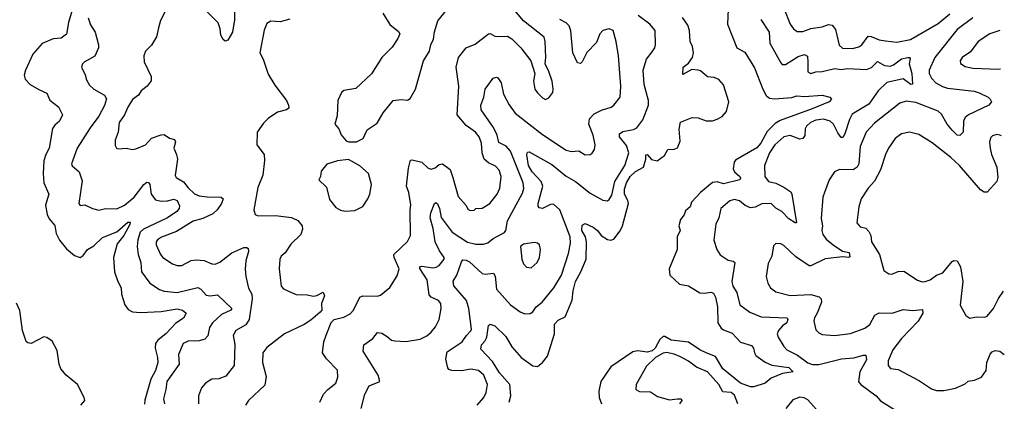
# Model space of a CAD drawing. Extents: x 2057697 to 2160550, y 827490 to 1016834.
# Tile 306 of 509: x 2138415 to 2144612, y 921830 to 924233. Entities that reach past the tile are written whole.
import ezdxf

# ---------------------------------------------------------------- set-up
doc = ezdxf.new("R2010")
doc.units = 0

msp = doc.modelspace()

# ---------------------------------------------------------------- linework, layer by layer
at = {"layer": '0CON20XD'}
for points in [[(2138765, 924367.1), (2138721.1, 924215), (2138708.3, 924141.7), (2138675, 924116.5), (2138625, 924112.3), (2138555, 924082.7), (2138497.7, 924015), (2138450.8, 923915), (2138443.4, 923883.4), (2138449.3, 923859.3), (2138480.8, 923825), (2138535, 923792.5), (2138585, 923770.8), (2138605, 923726.2), (2138658, 923685), (2138683.3, 923635), (2138666, 923595), (2138635, 923569.2), (2138621.9, 923548.1), (2138599.5, 923425), (2138578.8, 923385), (2138567.2, 923345), (2138563.2, 923265), (2138566.3, 923205), (2138597.7, 923135), (2138576.6, 923065), (2138587.1, 923007.1), (2138599.4, 922979.4), (2138635, 922936.2), (2138645, 922886.2), (2138665, 922844), (2138709.2, 922789.2), (2138759.1, 922749.1), (2138795, 922735.4), (2138815, 922748.5), (2138840.9, 922785), (2138881.1, 922808.9), (2138935, 922860.8), (2139025, 922897.6), (2139095, 922957.5), (2139108.9, 922958.9), (2139106.9, 922943.1), (2139070, 922875), (2139029, 922821), (2139004.6, 922735), (2139010.9, 922645), (2139031.9, 922585), (2139053.1, 922545), (2139055.6, 922505), (2139077.1, 922437.1), (2139097.7, 922407.7), (2139123.8, 922393.8), (2139175, 922388.4), (2139304.1, 922395.9), (2139405, 922412.6), (2139439.4, 922405), (2139462.5, 922385), (2139446, 922354), (2139397.8, 922322.2), (2139335.1, 922254.9), (2139283.3, 922215), (2139270.3, 922195), (2139266.5, 922165), (2139282.4, 922105), (2139283.6, 922075), (2139268.8, 922025), (2139240.8, 921969.2), (2139203, 921837), (2139201.2, 921811.2)], [(2139764.6, 924365.4), (2139767.2, 924232.8), (2139753.3, 924155), (2139725, 924103.8), (2139707, 924097), (2139695, 924107.5), (2139681.4, 924135), (2139676.9, 924175), (2139663.1, 924213.1), (2139582.5, 924295)], [(2139355.4, 924334.6), (2139301.5, 924228.5), (2139288.4, 924181.6), (2139275.8, 924124.2), (2139245, 924071.9), (2139207.5, 924035), (2139195.5, 924004.5), (2139198.5, 923968.5), (2139242.9, 923875), (2139242.5, 923847.5), (2139216.2, 923815), (2139180, 923785), (2139161.7, 923758.3), (2139125, 923730), (2139095, 923682), (2139074.4, 923635), (2139041.5, 923585), (2139034.3, 923525), (2139015.8, 923475), (2139015, 923440), (2139023.8, 923425), (2139035, 923420), (2139085, 923424.3), (2139125, 923416), (2139145, 923419.4), (2139205.8, 923445), (2139245, 923487.5), (2139305, 923508), (2139325, 923510), (2139357.3, 923487.3), (2139389.7, 923479.7), (2139395.6, 923465), (2139384.3, 923425), (2139401.5, 923385), (2139406.9, 923355), (2139392.3, 923252.3), (2139400.4, 923240.4), (2139445, 923212.3), (2139475, 923173.6), (2139515, 923137.3), (2139544.2, 923124.2), (2139595, 923116.8), (2139683.3, 923115), (2139696, 923105), (2139685.7, 923075), (2139658.5, 923035), (2139630, 923010), (2139567.9, 922982.1), (2139505.8, 922965), (2139401.5, 922898.5), (2139306.9, 922863.1), (2139282.1, 922847.9), (2139274.2, 922835), (2139273.1, 922815), (2139300, 922755), (2139315.9, 922735.9), (2139376, 922696), (2139405, 922684.4), (2139435, 922685.5), (2139493.5, 922716.5), (2139525, 922721.2), (2139576.6, 922716.6), (2139625, 922695.6), (2139645, 922693.6), (2139675, 922705.6), (2139749.4, 922765), (2139825, 922799.4), (2139845, 922799.2), (2139852.5, 922792.5), (2139854.3, 922774.3), (2139838.2, 922715), (2139832.9, 922662.9), (2139837.5, 922615), (2139855, 922543.3), (2139875.2, 922505.2), (2139878.4, 922475), (2139858.8, 922345), (2139839, 922311), (2139776, 922275), (2139757.5, 922245), (2139767.9, 922187.9), (2139764.2, 922055), (2139711.2, 921988.8), (2139667.4, 921972.6), (2139625, 921969.4), (2139584.2, 921945), (2139558.9, 921915), (2139540.4, 921865), (2139539.4, 921815)], [(2140304.2, 921824.2), (2140327.1, 921875), (2140354, 921905), (2140404.3, 921945), (2140417.2, 921982.8), (2140415, 922026.2), (2140345, 922096.9), (2140320, 922135), (2140329.2, 922205), (2140343.7, 922246.3), (2140375, 922326.9), (2140395, 922345.6), (2140455, 922360.6), (2140495, 922380), (2140515, 922403.8), (2140556.2, 922485), (2140575, 922494.3), (2140665, 922492.9), (2140685, 922499.2), (2140745, 922547.5), (2140790.7, 922619.3), (2140804, 922665), (2140771.1, 922735), (2140768.9, 922755), (2140855, 922836), (2140875.6, 922875), (2140871.5, 923035), (2140876.4, 923066.4), (2140864.6, 923145), (2140848.6, 923185), (2140861.4, 923298.6), (2140875, 923347.5), (2140885, 923351.2), (2140945, 923336), (2140985, 923298.1), (2141005, 923292.9), (2141029.3, 923300.7), (2141055, 923321.4), (2141075.6, 923325.6), (2141125, 923290), (2141140.5, 923239.5), (2141175, 923119.2), (2141224.1, 923064.1), (2141235, 923040), (2141250.7, 923030.7), (2141275, 923033.3), (2141286.2, 923043.8), (2141325, 923046.9), (2141372.9, 923075), (2141420.5, 923135), (2141437.4, 923172.6), (2141445.5, 923245), (2141433.3, 923285), (2141409.8, 923309.8), (2141365, 923332.5), (2141338.9, 923355), (2141325.3, 923395), (2141320.7, 923455), (2141307.3, 923495), (2141284.3, 923525), (2141225.9, 923565.9), (2141168.5, 923635), (2141178.9, 923815), (2141161.3, 923935), (2141177.3, 923995), (2141225, 924056.4), (2141282, 924078), (2141365, 924144.4), (2141375.5, 924145.5), (2141405, 924129.2), (2141445, 924127.5), (2141485, 924130), (2141512.4, 924112.4), (2141569.2, 924055), (2141631.2, 923975), (2141656.7, 923895), (2141648, 923845), (2141658, 923795), (2141673.4, 923773.4), (2141705, 923740), (2141725, 923731.2), (2141745, 923740), (2141770, 923775), (2141772.9, 923795), (2141765.6, 923845), (2141745, 923907.5), (2141721.2, 923955), (2141725.8, 923995), (2141722.5, 924095), (2141715, 924123.3), (2141585, 924225.8), (2141518.6, 924305)], [(2140699.4, 924275), (2140745, 924203.8), (2140799.7, 924159.7), (2140807.1, 924145), (2140795.3, 924114.7), (2140759.2, 924060.8), (2140694.2, 923995), (2140628.7, 923891.3), (2140530.9, 923799.1), (2140455, 923786.2), (2140440, 923775), (2140416.2, 923725), (2140412.5, 923627.5), (2140397.5, 923575), (2140423.3, 923545), (2140437.7, 923507.7), (2140470.5, 923470.5), (2140485, 923463.3), (2140535, 923463.3), (2140575.7, 923484.3), (2140600.9, 923539.1), (2140665, 923582), (2140703.4, 923646.6), (2140765, 923724), (2140815, 923730), (2140855, 923727.1), (2140873.2, 923736.8), (2140905.8, 923795), (2140957.1, 923975), (2140994.4, 924035.6), (2141003.3, 924075), (2141019.8, 924110.2), (2141025, 924157.5), (2141047.5, 924225), (2141103.8, 924295)], [(2142875.3, 924344.7), (2142870.4, 924205), (2142929.5, 924055), (2142979.1, 924029.1), (2143040.8, 923930.8), (2143091.8, 923795), (2143112.9, 923755), (2143135, 923738.4), (2143165, 923734.2), (2143275, 923742.7), (2143306.8, 923753.2), (2143355, 923749.1), (2143465, 923757.5), (2143515, 923746.2), (2143523.6, 923733.6), (2143510, 923715), (2143402.8, 923672.8), (2143202.1, 923597.9), (2143170.2, 923579.8), (2143120.6, 923529.4), (2143079.4, 923455), (2143055, 923425.3), (2142921, 923349), (2142912.5, 923335), (2142906.4, 923295), (2142915, 923275.7), (2142946.7, 923245), (2142951.9, 923235), (2142947.5, 923225), (2142845, 923198.5), (2142805, 923211.1), (2142775, 923206.9), (2142699.4, 923145), (2142644, 923085), (2142635.7, 923054.3), (2142605, 923030), (2142596.2, 923005), (2142574, 922975), (2142564.3, 922935.7), (2142571.1, 922905), (2142553.5, 922865), (2142552.2, 922785), (2142503.2, 922665), (2142506.9, 922625), (2142567.5, 922567.5), (2142625, 922557.5), (2142695, 922512.9), (2142725, 922510.9), (2142765, 922517.8), (2142781.2, 922511.2), (2142793.8, 922485), (2142807.7, 922425), (2142810, 922325), (2142830.1, 922290.1), (2142845, 922279.2), (2142899.6, 922259.6), (2142952.7, 922202.7), (2143020.6, 922180.6), (2143034.4, 922165), (2143038.9, 922135), (2143048.3, 922118.3), (2143107.1, 922077.1), (2143148.7, 922058.7), (2143255, 922042.7), (2143284, 922015), (2143215.3, 922004.7), (2143145, 921975.8), (2143106.7, 921945), (2143035, 921922), (2143015, 921921.6), (2142952.5, 921945), (2142841.5, 922035), (2142795, 922112.7), (2142735.8, 922135.8), (2142695, 922154.2), (2142625, 922202.7), (2142515.5, 922215.5), (2142475, 922239), (2142465, 922238.8), (2142445, 922218.4), (2142414.3, 922165), (2142395, 922148), (2142365, 922140.5), (2142305, 922148.3), (2142275, 922141.6), (2142135, 922048.2), (2142071.9, 921955), (2142060, 921895), (2142062.5, 921855), (2142077.5, 921815)], [(2143223.6, 924305), (2143265, 924204), (2143285.8, 924175), (2143308.7, 924158.7), (2143345, 924158.5), (2143395, 924176.7), (2143465, 924187.5), (2143505, 924201.8), (2143527.9, 924197.9), (2143550.3, 924170.3), (2143572.9, 924072.9), (2143593.1, 924053.1), (2143657.3, 924052.7), (2143697.3, 924062.7), (2143715.3, 924074.7), (2143755, 924128.5), (2143775, 924128.1), (2143825, 924106.6), (2143865, 924099.6), (2143935, 924092.3), (2144021.3, 924108.7), (2144195, 924210), (2144269.1, 924270.9)], [(2138844.6, 924244.6), (2138861.1, 924201.1), (2138889.2, 924155), (2138910.5, 924075), (2138910.6, 924055), (2138887.5, 924002.5), (2138820.8, 923965), (2138810, 923955), (2138804.2, 923935), (2138827.5, 923885), (2138834.4, 923855), (2138855, 923820.8), (2138882, 923795), (2138948.8, 923758.8), (2138961.1, 923735), (2138947.5, 923692.5), (2138912.2, 923625), (2138857.6, 923552.4), (2138776.5, 923425), (2138741.4, 923325), (2138745, 923313.8), (2138788, 923275), (2138808.6, 923218.6), (2138786.7, 923075), (2138795, 923063.8), (2138825, 923068), (2138873.6, 923043.6), (2138913.1, 923033.1), (2138955, 923044.2), (2139025, 923042.2), (2139075, 923066), (2139135, 923115.9), (2139195, 923194.5), (2139215, 923210), (2139225, 923208.6), (2139234.7, 923194.7), (2139242.9, 923135), (2139269.5, 923099.5), (2139305, 923091.4), (2139345, 923091.8), (2139385, 923102), (2139405, 923095.4), (2139420.7, 923060.7), (2139417.6, 923045), (2139403.1, 923025), (2139345, 922986), (2139193.2, 922915), (2139172.4, 922895), (2139157.6, 922847.6), (2139153.6, 922805), (2139160, 922755), (2139176.5, 922703.5), (2139180.7, 922645), (2139234.7, 922574.7), (2139294.6, 922534.6), (2139323.1, 922523.1), (2139405, 922515.8), (2139536.1, 922546.1), (2139555, 922535.6), (2139588, 922498), (2139614.5, 922494.5), (2139660.5, 922500.5), (2139748.9, 922415), (2139743.8, 922405), (2139685, 922377.6), (2139628.7, 922325), (2139609.6, 922295), (2139597.8, 922242.2), (2139578.9, 922221.1), (2139545, 922210), (2139475, 922208.9), (2139444.3, 922195), (2139414.5, 922125), (2139417.8, 922065), (2139340, 921955), (2139335.4, 921905), (2139320.6, 921845), (2139326.7, 921815)], [(2140115, 924236.5), (2140055, 924219.5), (2139995, 924222.9), (2139970.9, 924209.1), (2139953.2, 924166.8), (2139927.1, 924025), (2139947.1, 923985), (2139979.3, 923889.3), (2140021.2, 923821.2), (2140094.4, 923724.4), (2140107.5, 923695), (2140108.8, 923675), (2140095, 923666), (2140038.3, 923651.7), (2139978.3, 923611.7), (2139948.3, 923581.7), (2139910, 923525), (2139908, 923445), (2139952.5, 923385), (2139955.6, 923345.6), (2139945.4, 923255), (2139913.9, 923176.1), (2139888.1, 923035), (2139896.9, 923006.9), (2139915, 922997.1), (2140025, 923000.9), (2140125, 922988.2), (2140165, 922968.1), (2140191.9, 922935), (2140195.5, 922915), (2140185, 922880), (2140121.2, 922818.8), (2140085.8, 922765), (2140060, 922745), (2140051.4, 922725), (2140048.1, 922665), (2140060.8, 922555), (2140075, 922539.2), (2140125, 922514.3), (2140155, 922502.9), (2140225, 922500), (2140265, 922492), (2140285, 922495.8), (2140325, 922518), (2140333.3, 922495), (2140314.1, 922445), (2140315.5, 922405), (2140305, 922390.6), (2140248, 922342), (2140205.5, 922314.5), (2140081.2, 922255), (2139970.7, 922169.3), (2139944.4, 922135), (2139943.5, 922075), (2139965.5, 921985.5), (2139957.2, 921932.8), (2139854.2, 921835), (2139835.7, 921805)], [(2140563.3, 921785), (2140586.2, 921875), (2140615, 921928), (2140682.5, 921955), (2140670, 921995), (2140576.7, 922145), (2140580, 922185), (2140636.9, 922225), (2140667.5, 922262.5), (2140695, 922259.6), (2140728, 922238), (2140755.9, 922215.9), (2140775, 922210.4), (2140845, 922205.8), (2140935, 922222), (2140977.9, 922242.1), (2141005.4, 922264.6), (2141031.7, 922298.3), (2141055.5, 922344.5), (2141067.5, 922415), (2141066, 922445), (2141051.2, 922465), (2141005, 922486.9), (2140991.2, 922501.2), (2140979.5, 922595), (2140933.6, 922666.4), (2140933.9, 922676.1), (2140945, 922680.5), (2141015, 922671.6), (2141036, 922675), (2141055, 922685.5), (2141087.3, 922725), (2141087.3, 922735), (2141058.1, 922778.1), (2141030.6, 922835), (2141017.8, 922917.8), (2140998.4, 922985), (2141002.9, 923017.1), (2141025, 923076), (2141035, 923082.5), (2141045, 923074.2), (2141056.8, 923045), (2141067.4, 922987.4), (2141137.2, 922895), (2141233.2, 922833.2), (2141285, 922818.7), (2141335, 922820), (2141361.1, 922828.9), (2141395, 922855.5), (2141467.3, 922892.7), (2141474.5, 922905.5), (2141485, 922966.2), (2141579.4, 923140.6), (2141588.9, 923171.1), (2141584, 923205), (2141505, 923404.5), (2141476.6, 923436.6), (2141429.9, 923459.9), (2141419.1, 923505), (2141396.1, 923555), (2141318.5, 923665), (2141316.4, 923695), (2141336.9, 923745), (2141345.6, 923795), (2141395, 923864), (2141415, 923871.2), (2141425, 923866.2), (2141444.4, 923835), (2141460, 923765), (2141495, 923697.5), (2141533.3, 923645), (2141705, 923510.4), (2141855, 923412.2), (2141887.7, 923402.3), (2141935, 923407.5), (2141975, 923382.9), (2142005, 923384.3), (2142018.3, 923391.7), (2142032.5, 923415), (2142037.5, 923445), (2142024.4, 923505), (2141998.1, 923575), (2142000.7, 923609.3), (2142030.4, 923639.6), (2142077.1, 923662.9), (2142138.2, 923681.8), (2142155.5, 923694.5), (2142194.3, 923745), (2142199.5, 923815), (2142184.5, 924004.5), (2142169.5, 924095), (2142150, 924165), (2142124.5, 924175.5), (2142085, 924165.7), (2142065.5, 924144.5), (2142045, 924090), (2141985, 924027.5), (2141955, 923968), (2141945, 923958), (2141925, 923962), (2141895.4, 924025), (2141883.1, 924163.1), (2141873.6, 924195), (2141855, 924212.3), (2141813.6, 924233.6)], [(2141294.8, 921805.2), (2141335.5, 921855), (2141350, 921885), (2141358.2, 921935), (2141337.1, 921995), (2141302, 922025), (2141255, 922033.3), (2141195, 922021.9), (2141134.2, 922024.2), (2141115, 922030.4), (2141110.3, 922040.3), (2141097.9, 922095), (2141105, 922142.1), (2141199.4, 922205), (2141226.5, 922245), (2141255, 922273.3), (2141258.7, 922285), (2141240.9, 922415), (2141226.7, 922465), (2141148.3, 922558.3), (2141144, 922586), (2141165.3, 922624.7), (2141195, 922708), (2141205, 922720), (2141225, 922718.4), (2141245, 922707.8), (2141325, 922634.6), (2141345, 922630), (2141396.6, 922636.6), (2141407.2, 922617.2), (2141416.4, 922536.4), (2141505, 922436.7), (2141565, 922394.3), (2141595, 922381.9), (2141627.9, 922382.1), (2141645, 922394), (2141665, 922424.3), (2141703.3, 922455), (2141776, 922544), (2141825.3, 922625), (2141868.9, 922761.1), (2141881.3, 922825), (2141878.6, 922865), (2141814.5, 923035), (2141775, 923070.5), (2141755, 923069.5), (2141705, 923044.5), (2141685, 923048.6), (2141678.9, 923058.9), (2141677.5, 923075), (2141708.1, 923185), (2141696.6, 923215), (2141640.8, 923275), (2141617.4, 923315), (2141606.9, 923383.1), (2141611.7, 923398.3), (2141620.8, 923400.8), (2141765, 923321.1), (2141855, 923246.9), (2141913.6, 923213.6), (2142005, 923141.2), (2142085, 923096), (2142115, 923093.3), (2142125, 923101.2), (2142141.8, 923128.2), (2142160, 923215), (2142223.1, 923315), (2142248.9, 923395), (2142235, 923440.5), (2142189.6, 923495), (2142189.1, 923515), (2142211.5, 923528.5), (2142278.2, 923541.8), (2142298.3, 923551.7), (2142336.8, 923603.2), (2142371.9, 923695), (2142371.9, 923725), (2142345.3, 923825), (2142339.2, 923915), (2142360, 923985), (2142395, 924030), (2142412.5, 924055), (2142415.8, 924075), (2142415.6, 924165), (2142380.8, 924205), (2142308.6, 924258.6)], [(2141496.3, 921825), (2141506.2, 921865), (2141500.8, 921935), (2141435, 922010), (2141390.2, 922080.2), (2141318.3, 922158.3), (2141320.6, 922185), (2141341.7, 922208.3), (2141354.6, 922235), (2141365, 922306.7), (2141375, 922316.2), (2141405, 922305.8), (2141475, 922237.8), (2141512.5, 922172.5), (2141571.1, 922105), (2141645, 922054.4), (2141675, 922049.2), (2141706.3, 922073.7), (2141735.9, 922114.1), (2141780, 922255), (2141781.5, 922315), (2141805, 922340.8), (2141847.3, 922362.7), (2141893.2, 922466.8), (2141897.7, 922525), (2141912.9, 922585), (2141946.7, 922645), (2141980, 922725), (2141983.3, 922835), (2141976.9, 922865), (2141952.8, 922905), (2141955, 922940), (2141975, 922949.4), (2142025, 922926.2), (2142051.1, 922905), (2142075, 922874.4), (2142115, 922849.1), (2142135, 922844.5), (2142155, 922851.9), (2142195, 922903.2), (2142210, 922935), (2142245.9, 923075), (2142242.9, 923095), (2142220.9, 923135), (2142221.6, 923165), (2142233.9, 923205), (2142257.4, 923245), (2142291.8, 923278.2), (2142341.5, 923305), (2142355.7, 923355), (2142355, 923382.5), (2142365, 923383.8), (2142392, 923352), (2142426.2, 923345), (2142473.1, 923376.9), (2142495, 923416), (2142535, 923416.8), (2142555, 923426.4), (2142572.4, 923467.6), (2142565.3, 923544.7), (2142575, 923587.3), (2142648.1, 923618.1), (2142685, 923614.6), (2142735, 923595.3), (2142775, 923596.9), (2142805, 923606.1), (2142835.8, 923624.2), (2142864.7, 923655.3), (2142878.6, 923715), (2142843.8, 923823.8), (2142815, 923856.9), (2142785, 923868.9), (2142745, 923872.4), (2142700.1, 923910.1), (2142685, 923916.1), (2142645, 923920), (2142588.3, 923888.3), (2142590.5, 923935), (2142625, 923959.4), (2142650.4, 923995), (2142656.4, 924025), (2142649.6, 924065), (2142636, 924095), (2142630.7, 924165), (2142619.5, 924199.5), (2142586.8, 924246.8)], [(2143080, 924235), (2143132.9, 924155), (2143137.3, 924085), (2143205, 923960.8), (2143215, 923951.9), (2143235, 923950.5), (2143315, 924000.6), (2143355, 924013.5), (2143374.4, 924004.4), (2143376.3, 923966.3), (2143375.5, 923905.5), (2143395, 923894.5), (2143425, 923905.3), (2143465, 923905.9), (2143545, 923926.4), (2143585, 923919.7), (2143625, 923924.8), (2143745, 923919.2), (2143777.2, 923932.8), (2143815, 923968.9), (2143858, 923945), (2143895, 923940.6), (2143915, 923947.8), (2143965, 923985.7), (2144005, 923996), (2144016.2, 923995), (2144018.9, 923988.9), (2144014, 923955), (2144029.8, 923895), (2144035, 923826.7), (2144025, 923824.5), (2143975, 923859.7), (2143873, 923837), (2143818.8, 923785), (2143758.7, 923701.3), (2143655, 923638.5), (2143637.1, 923605), (2143609.3, 923515), (2143595, 923491.9), (2143585, 923492.2), (2143565, 923520), (2143537.6, 923575), (2143515.6, 923595), (2143475, 923606.8), (2143425, 923600.8), (2143391.8, 923585), (2143366.7, 923563.3), (2143358.2, 923545), (2143356.2, 923503.8), (2143345, 923484.2), (2143325, 923480), (2143265, 923504.4), (2143225, 923494.5), (2143167.7, 923445), (2143134, 923395), (2143102.5, 923315), (2143104.4, 923245), (2143128, 923215), (2143173.4, 923203.4), (2143225, 923179.2), (2143268.3, 923148.3), (2143275.4, 923135), (2143305, 922954), (2143295, 922953.3), (2143255, 922978.4), (2143212.1, 923025), (2143175, 923045.3), (2143144.8, 923074.8), (2143085.8, 923074.2), (2143045, 923052.8), (2143015, 923047.5), (2142982.1, 923062.1), (2142945, 923091.8), (2142915, 923101.1), (2142885, 923091.5), (2142855, 923067.9), (2142828.9, 923045), (2142816, 922985), (2142796.2, 922945), (2142784.4, 922845), (2142803.1, 922785), (2142823.5, 922753.5), (2142875, 922717.9), (2142905, 922712.9), (2142915.2, 922705.2), (2142896.7, 922585), (2142904.4, 922555), (2142929.4, 922515), (2142948.6, 922438.6), (2143011.5, 922391.5), (2143082.2, 922362.2), (2143246.2, 922356.2), (2143249.5, 922345), (2143242.7, 922325), (2143215.6, 922305), (2143190, 922275), (2143183.6, 922255), (2143189.4, 922235), (2143224.4, 922175), (2143242.5, 922155), (2143310.6, 922120.6), (2143375, 922071.5), (2143405, 922061.6), (2143445, 922061.8), (2143587.4, 922097.4)], [(2144415, 924244.4), (2144315, 924172.1), (2144175.6, 923994.4), (2144139.6, 923915), (2144138.8, 923895), (2144153.6, 923865), (2144182.2, 923835), (2144222.3, 923812.3), (2144255, 923801.6), (2144423.2, 923783.2), (2144455, 923773.1), (2144510, 923745), (2144523.6, 923733.6), (2144532.5, 923715), (2144514, 923695), (2144386.7, 923633.3), (2144365, 923616.7), (2144355.4, 923595), (2144352.5, 923525), (2144333, 923503), (2144315, 923506.7), (2144285, 923537.5), (2144252.9, 923575), (2144218, 923638), (2144196.5, 923656.5), (2144055, 923710.9), (2143995, 923720.4), (2143955, 923706.7), (2143795, 923581.5), (2143743.8, 923525), (2143706, 923435), (2143695.9, 923325), (2143686.1, 923303.9), (2143661.9, 923288.1), (2143575, 923288.9), (2143543.8, 923275), (2143509.4, 923225), (2143480.6, 923145), (2143470, 923115), (2143458.6, 922981.4), (2143468.9, 922935), (2143464.6, 922905), (2143470.5, 922880.5), (2143490.6, 922850.6), (2143535.2, 922815.2), (2143594.8, 922774.8), (2143635, 922766.7), (2143639.2, 922740.8), (2143634.4, 922735.6), (2143595, 922739.1), (2143485, 922727.6), (2143395, 922683.1), (2143385, 922683.1), (2143300.7, 922740.7), (2143225, 922812), (2143205, 922822), (2143175, 922823.3), (2143160.5, 922809.5), (2143150, 922745), (2143125, 922697.5), (2143114.2, 922615), (2143124.3, 922575), (2143141.4, 922545), (2143175, 922519.4), (2143265, 922497.3), (2143395, 922502.5), (2143447.3, 922487.3), (2143458.6, 922475), (2143462.2, 922455), (2143435, 922386), (2143417.5, 922355), (2143414.4, 922335.6), (2143425, 922281.2), (2143445, 922260.8), (2143465, 922251.4), (2143544.4, 922244.4), (2143645, 922257.1), (2143735, 922291.2), (2143765.9, 922314.1), (2143797.3, 922372.7), (2143825, 922386.9), (2143907.5, 922385), (2143975, 922408.8), (2144035, 922402.5), (2144098.3, 922408.3), (2144100, 922385), (2144070, 922335), (2143965.4, 922225), (2143911.5, 922155), (2143880.9, 922085), (2143881.9, 922055), (2143896.6, 922036.6), (2143945, 922029.4), (2144078.6, 921958.6), (2144155, 921908.1), (2144185, 921897.8), (2144231.9, 921898.1), (2144305, 921912.5), (2144365, 921941.2), (2144385, 921958), (2144425, 921964.2), (2144468.3, 921981.7), (2144498.8, 922025), (2144502.9, 922075), (2144522.4, 922127.6), (2144535, 922142.1), (2144555, 922149.7), (2144585, 922146.1), (2144612.4, 922123.9)], [(2144584.7, 924164.3), (2144520.8, 924145), (2144447.1, 924095), (2144400, 924030), (2144348.1, 923995), (2144334.2, 923975), (2144337.1, 923957.1), (2144365, 923937.5), (2144415, 923928.1), (2144575, 923921.5), (2144588, 923923.2)], [(2144593.7, 923501.8), (2144585, 923505.7), (2144565, 923509.2), (2144538.8, 923501.2), (2144525, 923490), (2144518.3, 923461.7), (2144522.7, 923425), (2144532.7, 923385), (2144565.5, 923305), (2144571.2, 923238.8), (2144565.6, 923214.4), (2144505, 923146.7), (2144485, 923146.7), (2144462.7, 923162.7), (2144330.9, 923315), (2144275, 923365.5), (2144158.5, 923458.5), (2144075, 923510.6), (2144015, 923524.3), (2143965, 923514.4), (2143924.4, 923485), (2143883.6, 923425), (2143863.8, 923385), (2143832.4, 923287.6), (2143794.6, 923215.4), (2143755, 923172), (2143710.8, 923105), (2143695.7, 923054.3), (2143684.2, 922955), (2143705, 922929.2), (2143740.8, 922920.8), (2143760, 922900), (2143771.8, 922875), (2143776.9, 922835), (2143825.8, 922755), (2143854.1, 922654.1), (2143885, 922632.5), (2143905, 922631.2), (2143945, 922647.1), (2143979.7, 922649.7), (2144065, 922593.1), (2144095, 922583.3), (2144115, 922583.6), (2144145, 922595.5), (2144185, 922624.6), (2144225, 922639.6), (2144285, 922710), (2144295, 922717.8), (2144315.4, 922715.4), (2144336.9, 922676.9), (2144351.8, 922585), (2144334.3, 922435), (2144371.2, 922371.2), (2144395, 922353.8), (2144437.1, 922362.9), (2144489.3, 922360.7), (2144504.7, 922365.3), (2144545.3, 922415), (2144575, 922476.9), (2144607, 922522.7)], [(2140465, 923027.5), (2140525, 923032), (2140574.2, 923055.8), (2140605.7, 923104.3), (2140618, 923135), (2140630, 923195), (2140610, 923265), (2140555, 923311.9), (2140485, 923353.3), (2140415, 923343.3), (2140347.1, 923322.9), (2140311.7, 923278.3), (2140307.5, 923245), (2140297.5, 923225), (2140345, 923178.8), (2140365, 923101.2), (2140405, 923051.2), (2140433.2, 923033.2), (2140465, 923027.5)], [(2141635, 922670.8), (2141672.5, 922705), (2141687.1, 922735), (2141692.9, 922785), (2141685.6, 922815.6), (2141675, 922826), (2141655, 922829.2), (2141585, 922819.2), (2141566, 922805), (2141575.8, 922725), (2141585, 922696.7), (2141605, 922674), (2141635, 922670.8)], [(2138798.8, 921805), (2138823.8, 921835), (2138821.2, 921855), (2138778, 921935), (2138706.2, 921995), (2138674, 922035), (2138663.4, 922063.4), (2138649.8, 922149.8), (2138619.4, 922209.4), (2138585, 922231.9), (2138566.6, 922236.6), (2138485.9, 922194.1), (2138465, 922197.5), (2138455, 922205.8), (2138431.6, 922275), (2138415, 922402.5), (2138395, 922449.1)], [(2142934.1, 921815), (2142915, 921868), (2142892.5, 921885), (2142840.5, 921890.5), (2142815.3, 921935), (2142745, 922015.7), (2142675, 922044.2), (2142625, 922082.7), (2142575, 922110), (2142535, 922127.1), (2142487, 922137), (2142465, 922133.9), (2142416.9, 922105), (2142359.6, 922050.4), (2142294.5, 921935), (2142292.5, 921905), (2142315, 921892.9), (2142385, 921890.4), (2142429.6, 921859.6), (2142505, 921838.5), (2142555, 921845.4), (2142577.5, 921845), (2142583.3, 921835), (2142567.5, 921815)], [(2143587.4, 922097.4), (2143665, 922104.5), (2143725, 922121.5), (2143740.6, 922120.6), (2143745, 922091.2), (2143702.3, 922015), (2143693.6, 921953.6), (2143710, 921935), (2143805, 921865.5), (2143832.6, 921832.6), (2143927.5, 921775)], [(2143465, 921739.5), (2143375, 921838.9), (2143352.1, 921852.1), (2143325, 921856.8), (2143281.4, 921838.6), (2143238, 921785)]]:
    msp.add_lwpolyline(points, dxfattribs=at)

doc.saveas('drawing.dxf')
